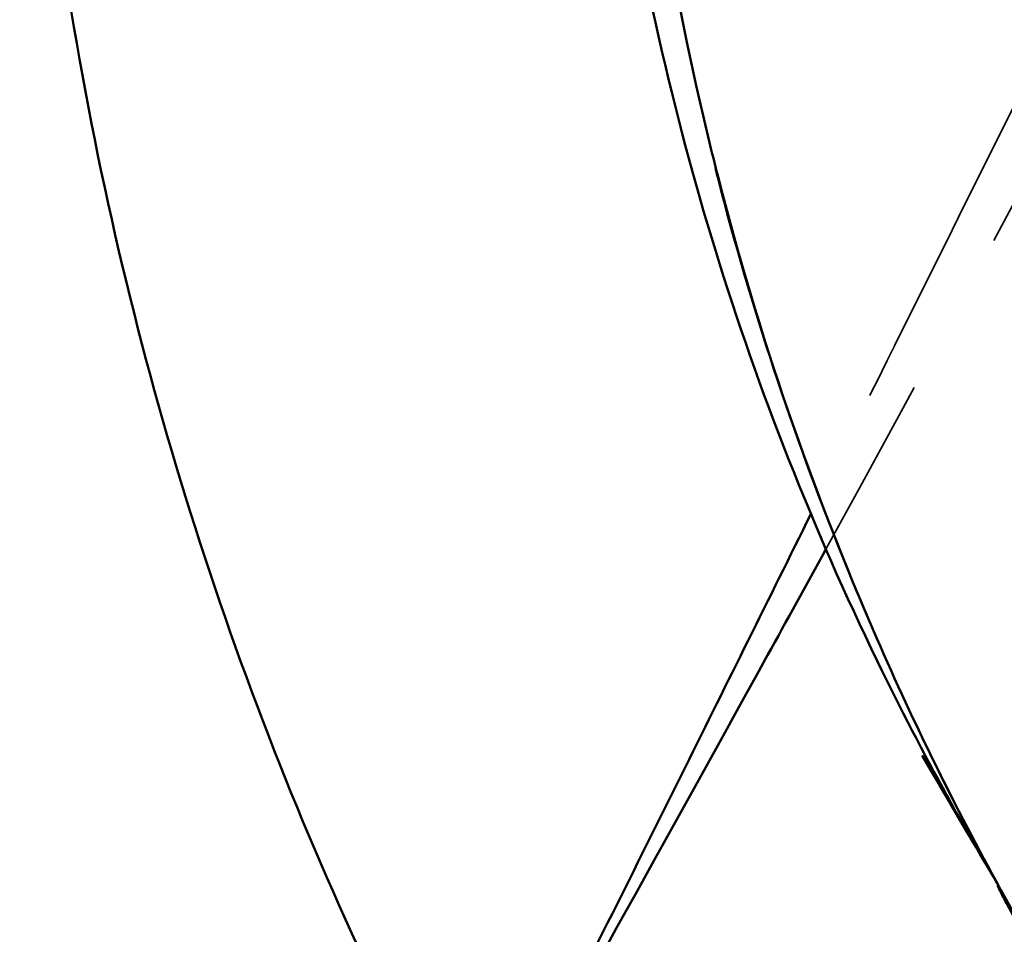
# Model space of a CAD drawing. Header units: millimetres. Extents: x 3367 to 6255, y 2001 to 4216.
# Tile 645 of 656: x 5928.59 to 5934.83, y 4038.32 to 4044.11. Entities that reach past the tile are written whole.
import ezdxf

# ---------------------------------------------------------------- set-up
doc = ezdxf.new("R2010")
doc.units = ezdxf.units.MM
doc.linetypes.add('DASHED', pattern=[0.2067, 0.1654, -0.0413])
for name, color, linetype, lineweight in [('Sichtbare Kanten(DIN)', 7, 'Continuous', 50), ('Sichtbare tangentiale Kanten(DIN)', 7, 'Continuous', 50), ('Verdeckte Kanten(DIN)', 7, 'DASHED', 35), ('Verdeckte tangentiale Kanten(DIN)', 7, 'DASHED', 35)]:
    doc.layers.add(name, color=color, linetype=linetype, lineweight=lineweight)

msp = doc.modelspace()

# ---------------------------------------------------------------- linework, layer by layer
at = {"layer": 'Sichtbare Kanten(DIN)'}
for points, knots in [([(5931.4734, 4036.7685), (5930.97525, 4037.67154), (5930.0875, 4039.57113), (5929.13491, 4042.64909), (5928.61389, 4045.92331), (5928.57268, 4049.30558), (5929.03448, 4052.68756), (5929.98969, 4055.95849), (5931.3966, 4059.01475), (5932.89904, 4061.32668), (5934.25492, 4062.99643), (5935.33157, 4064.14821), (5936.27437, 4065.03231), (5937.07642, 4065.70519), (5937.90861, 4066.4035), (5938.95452, 4067.28111), (5940.63035, 4068.68731), (5942.7244, 4070.44443), (5945.15197, 4072.4814), (5946.7418, 4073.81542), (5947.49435, 4074.44688)], [0, 0, 0, 0, 0.05969075, 0.12126995, 0.18429908, 0.24826112, 0.31262007, 0.37684162, 0.44041633, 0.50287969, 0.53358172, 0.56385571, 0.59367294, 0.60873865, 0.62437224, 0.65564067, 0.6869111, 0.74946884, 0.81205417, 0.86830051, 0.86830051, 0.86830051, 0.86830051]), ([(5934.74457, 4038.70195), (5934.74455, 4038.70197), (5934.74454, 4038.702), (5934.74446, 4038.70213), (5934.7444, 4038.70223), (5934.74385, 4038.70317), (5934.74335, 4038.704), (5934.74107, 4038.70785), (5934.73926, 4038.71092), (5934.72607, 4038.73324), (5934.71342, 4038.75472), (5934.66434, 4038.83856), (5934.61838, 4038.91784), (5934.53371, 4039.06739), (5934.49863, 4039.13008), (5934.31818, 4039.45746), (5934.16352, 4039.75459), (5933.61608, 4040.88213), (5933.26927, 4041.75869), (5932.45323, 4044.41088), (5932.18006, 4046.27754), (5932.20424, 4049.856), (5932.47403, 4051.61231), (5933.16568, 4053.9146), (5933.39744, 4054.5549), (5933.7467, 4055.3802), (5933.8373, 4055.58409), (5933.96226, 4055.85254), (5933.99385, 4055.91936), (5934.34627, 4056.65385), (5934.70319, 4057.29515), (5935.39121, 4058.38835), (5935.72059, 4058.85936), (5936.62856, 4060.05343), (5937.18818, 4060.67181), (5938.11111, 4061.61107), (5938.41666, 4061.88736), (5938.76593, 4062.19474), (5938.8754, 4062.28918), (5939.11907, 4062.49494), (5939.20589, 4062.56785), (5939.3429, 4062.68229), (5939.38211, 4062.715), (5939.46928, 4062.78761), (5939.51848, 4062.82854), (5939.60012, 4062.89645), (5939.6293, 4062.92072), (5939.71732, 4062.99394), (5939.77602, 4063.0428), (5940.01023, 4063.23782), (5940.18627, 4063.38461), (5940.50367, 4063.64941), (5940.65074, 4063.77216), (5940.86718, 4063.95279), (5940.94883, 4064.02092), (5941.05723, 4064.11137), (5941.09258, 4064.14086), (5941.15188, 4064.19034), (5941.16268, 4064.19936), (5941.21353, 4064.24178), (5941.26039, 4064.28088), (5941.42734, 4064.42018), (5941.57185, 4064.54075), (5942.14399, 4065.01816), (5942.63438, 4065.42748), (5943.78347, 4066.38719), (5944.46757, 4066.95886), (5945.92861, 4068.18068), (5946.7359, 4068.85616), (5948.59701, 4070.41455), (5949.67627, 4071.31887), (5950.82703, 4072.28368), (5950.89931, 4072.34429), (5950.99901, 4072.42788), (5951.02623, 4072.45071), (5951.06371, 4072.48213), (5951.07393, 4072.4907), (5951.08777, 4072.50231), (5951.09138, 4072.50533), (5951.0968, 4072.50987), (5951.0986, 4072.51139), (5951.10131, 4072.51366), (5951.10221, 4072.51441), (5951.10334, 4072.51536), (5951.10357, 4072.51555), (5951.10379, 4072.51574)], [0, 0, 0, 0, 0.0000224, 0.0000224, 0.0001122, 0.0001122, 0.00083, 0.00083, 0.0034027, 0.0034027, 0.0192064, 0.0192064, 0.0583012, 0.0583012, 0.0826626, 0.0826626, 0.1811318, 0.1811318, 0.4609809, 0.4609809, 1.0135986, 1.0135986, 1.5368972, 1.5368972, 1.744068, 1.744068, 1.8130003, 1.8130003, 1.8359724, 1.8359724, 2.0666143, 2.0666143, 2.2611459, 2.2611459, 2.6075543, 2.6075543, 2.921279, 2.921279, 3.0682474, 3.0682474, 3.1294377, 3.1294377, 3.1517538, 3.1517538, 3.1745913, 3.1745913, 3.1861785, 3.1861785, 3.2091506, 3.2091506, 3.2782722, 3.2782722, 3.3391039, 3.3391039, 3.3886718, 3.3886718, 3.429452, 3.429452, 3.4833837, 3.4833837, 3.5508186, 3.5508186, 3.6939329, 3.6939329, 4.0843462, 4.0843462, 4.5178163, 4.5178163, 4.9241192, 4.9241192, 5.3574257, 5.3574257, 5.3863736, 5.3863736, 5.3972282, 5.3972282, 5.4012986, 5.4012986, 5.4027344, 5.4027344, 5.4034522, 5.4034522, 5.4038111, 5.4038111, 5.4039009, 5.4039009, 5.4039009, 5.4039009]), ([(5933.00979, 4043.12544), (5932.97311, 4043.26911), (5932.9381, 4043.4132), (5932.90478, 4043.55764), (5932.56793, 4045.01787), (5932.40255, 4046.51568), (5932.41269, 4048.00969), (5932.41472, 4048.30915), (5932.42382, 4048.60846), (5932.43991, 4048.90732), (5932.48847, 4049.80918), (5932.60061, 4050.7067), (5932.7751, 4051.59219), (5932.8627, 4052.03675), (5932.96604, 4052.47825), (5933.08501, 4052.91554), (5933.20316, 4053.34978), (5933.33672, 4053.77986), (5933.48516, 4054.20468), (5933.78242, 4055.05547), (5934.13927, 4055.88531), (5934.55247, 4056.68629), (5934.69071, 4056.95427), (5934.83527, 4057.21902), (5934.98603, 4057.48018), (5935.28385, 4057.99608), (5935.60586, 4058.49794), (5935.95023, 4058.98362), (5936.08068, 4059.1676), (5936.21436, 4059.34928), (5936.35115, 4059.52853), (5936.48476, 4059.7036), (5936.62133, 4059.87634), (5936.76089, 4060.04669), (5936.87966, 4060.19165), (5937.0005, 4060.33479), (5937.12352, 4060.47616), (5937.29185, 4060.6696), (5937.46423, 4060.85974), (5937.64013, 4061.04638), (5937.74334, 4061.15589), (5937.84789, 4061.26434), (5937.95356, 4061.37155), (5938.15772, 4061.57869), (5938.36603, 4061.78115), (5938.57957, 4061.97841), (5938.66128, 4062.05389), (5938.74373, 4062.12858), (5938.82692, 4062.20242), (5938.90665, 4062.2732), (5938.98707, 4062.34319), (5939.06791, 4062.4127), (5939.14506, 4062.47904), (5939.22254, 4062.54488), (5939.30022, 4062.61058), (5939.4139, 4062.7067), (5939.52802, 4062.80252), (5939.64215, 4062.89814), (5939.71306, 4062.95754), (5939.78407, 4063.01696), (5939.85503, 4063.07639), (5940.19474, 4063.36083), (5940.53339, 4063.64533), (5940.87246, 4063.93005), (5940.9093, 4063.96098), (5940.94613, 4063.9919), (5940.98296, 4064.02283), (5941.3557, 4064.33578), (5941.72863, 4064.64858), (5942.10152, 4064.96139), (5942.10435, 4064.96376), (5942.10717, 4064.96613), (5942.11, 4064.9685), (5942.51701, 4065.30994), (5942.92399, 4065.65142), (5943.33095, 4065.99292), (5943.6754, 4066.28195), (5944.01985, 4066.57099), (5944.3643, 4066.86002), (5944.42951, 4066.91474), (5944.49472, 4066.96946), (5944.55993, 4067.02418), (5945.24578, 4067.59968), (5945.93166, 4068.17516), (5946.61753, 4068.75064), (5946.75073, 4068.8624), (5946.88392, 4068.97416), (5947.01712, 4069.08592), (5947.63474, 4069.60415), (5948.25235, 4070.12238), (5948.86997, 4070.64062), (5949.07111, 4070.8094), (5949.27226, 4070.97818), (5949.4734, 4071.14696)], [0.12243425, 0.12243425, 0.12243425, 0.12243425, 0.1335776, 0.1335776, 0.1335776, 0.24623133, 0.24623133, 0.24623133, 0.26881159, 0.26881159, 0.26881159, 0.33695222, 0.33695222, 0.33695222, 0.37116177, 0.37116177, 0.37116177, 0.40513257, 0.40513257, 0.40513257, 0.47316533, 0.47316533, 0.47316533, 0.49592611, 0.49592611, 0.49592611, 0.54088837, 0.54088837, 0.54088837, 0.55792063, 0.55792063, 0.55792063, 0.57455659, 0.57455659, 0.57455659, 0.58871324, 0.58871324, 0.58871324, 0.60808466, 0.60808466, 0.60808466, 0.61945019, 0.61945019, 0.61945019, 0.64141101, 0.64141101, 0.64141101, 0.64981467, 0.64981467, 0.64981467, 0.65786903, 0.65786903, 0.65786903, 0.665557, 0.665557, 0.665557, 0.67680584, 0.67680584, 0.67680584, 0.68379403, 0.68379403, 0.68379403, 0.71724534, 0.71724534, 0.71724534, 0.72087887, 0.72087887, 0.72087887, 0.75765136, 0.75765136, 0.75765136, 0.75792993, 0.75792993, 0.75792993, 0.79806763, 0.79806763, 0.79806763, 0.83203938, 0.83203938, 0.83203938, 0.83847084, 0.83847084, 0.83847084, 0.90611354, 0.90611354, 0.90611354, 0.91924989, 0.91924989, 0.91924989, 0.98016218, 0.98016218, 0.98016218, 1, 1, 1, 1]), ([(5933.6954, 4040.75547), (5933.57022, 4040.52746), (5933.44703, 4040.30363), (5932.58815, 4038.74765), (5931.96707, 4037.63069), (5931.48211, 4036.77021)], [4.38463875, 4.38463875, 4.38463875, 4.38463875, 4.49980816, 4.49980816, 5.20149249, 5.20149249, 5.20149249, 5.20149249]), ([(5934.78326, 4038.63516), (5934.78326, 4038.63516), (5934.78325, 4038.63516), (5934.7831, 4038.63544), (5934.78294, 4038.63572), (5934.78246, 4038.63657), (5934.78214, 4038.63714), (5934.77829, 4038.64395), (5934.77439, 4038.65087), (5934.74547, 4038.70197), (5933.75484, 4040.38472), (5934.7469, 4038.69927)], [0, 0, 0, 0, 0.000293, 0.000293, 0.062793, 0.062793, 0.1908262, 0.1908262, 1.5565138, 1.5565138, 9.6151998, 9.6151998, 9.6151998, 9.6151998]), ([(5934.80179, 4038.60168), (5934.80178, 4038.6017), (5934.80177, 4038.60172), (5934.80173, 4038.6018), (5934.80169, 4038.60186), (5934.80159, 4038.60205), (5934.80151, 4038.60218), (5934.80116, 4038.60282), (5934.80088, 4038.60333), (5934.80004, 4038.60485), (5934.79948, 4038.60587), (5934.79668, 4038.61096), (5934.79444, 4038.61502), (5934.78783, 4038.62703), (5934.78348, 4038.63497), (5934.75595, 4038.68516), (5934.73312, 4038.72719), (5934.68092, 4038.82409), (5934.65191, 4038.87859), (5934.46344, 4039.23658), (5934.34446, 4039.48389), (5934.34348, 4039.4859)], [0, 0, 0, 0, 0.0000543, 0.0000543, 0.0002354, 0.0002354, 0.0005976, 0.0005976, 0.0020463, 0.0020463, 0.0049437, 0.0049437, 0.0165334, 0.0165334, 0.0391737, 0.0391737, 0.1599219, 0.1599219, 0.3209203, 0.3209203, 1.25013, 1.25013, 1.25013, 1.25013]), ([(5934.76554, 4038.66603), (5934.74523, 4038.70126), (5934.71075, 4038.76153), (5934.71075, 4038.76153), (5934.30965, 4039.44213), (5934.7469, 4038.69927)], [0, 0, 0, 0, 0.8250083, 0.8250083, 4.3768601, 4.3768601, 4.3768601, 4.3768601]), ([(5934.79645, 4038.61145), (5934.79565, 4038.61278), (5934.79253, 4038.61787), (5934.78605, 4038.62704), (5934.78186, 4038.6286), (5934.79273, 4038.60289), (5934.8254, 4038.54109), (5934.88258, 4038.43467), (5934.94876, 4038.30115), (5935.00134, 4038.17935), (5935.03278, 4038.09932), (5935.05557, 4038.03766), (5935.08315, 4037.95632), (5935.11716, 4037.84522), (5935.15761, 4037.69212), (5935.20039, 4037.48483), (5935.24513, 4037.18289), (5935.27026, 4036.7672), (5935.23519, 4036.25153), (5935.15655, 4035.85104), (5935.07093, 4035.55574), (5934.99666, 4035.347), (5934.9275, 4035.18422), (5934.87369, 4035.07182), (5934.84303, 4035.01174), (5934.82778, 4034.98298), (5934.82239, 4034.97293)], [0.01621928, 0.01621928, 0.01621928, 0.01621928, 0.02542923, 0.05307523, 0.11425144, 0.1820033, 0.25480814, 0.33113479, 0.4094372, 0.44884224, 0.46852259, 0.48815566, 0.50771999, 0.5271866, 0.56573115, 0.60361538, 0.64084479, 0.71380955, 0.78557163, 0.85701979, 0.89274905, 0.92848659, 0.96423574, 0.98211584, 0.99403861, 1, 1, 1, 1]), ([(5934.80221, 4038.60143), (5934.80262, 4038.60072), (5934.80296, 4038.60012), (5934.80318, 4038.59973), (5934.80318, 4038.59972)], [0.0018940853, 0.0018940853, 0.0018940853, 0.0018940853, 0.0044561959, 0.0045248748, 0.0045248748, 0.0045248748, 0.0045248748]), ([(5971.00416, 3912.07985), (5971.23988, 3912.40778), (5971.47864, 3912.73482), (5971.9948, 3913.46897), (5972.24131, 3913.8306), (5972.97246, 3914.93112), (5973.44829, 3915.68785), (5974.77453, 3917.91161), (5975.58446, 3919.42559), (5976.82988, 3922.04538), (5977.30127, 3923.12717), (5978.30392, 3925.64645), (5978.8232, 3927.12748), (5979.87533, 3930.62672), (5980.36054, 3932.66247), (5981.9556, 3941.68178), (5981.6472, 3948.05709), (5980.34496, 3955.34366), (5979.46061, 3959.39356), (5974.62425, 3971.73877), (5972.03768, 3977.195), (5964.1013, 3992.4481), (5957.89015, 4002.33944), (5945.34104, 4021.63595), (5938.73255, 4031.46301), (5934.80355, 4038.5986)], [-15.0360956, -15.0360956, -15.0360956, -15.0360956, -14.8176802, -14.8176802, -14.608848, -14.608848, -14.1788856, -14.1788856, -13.3416681, -13.3416681, -12.7632971, -12.7632971, -12.0088953, -12.0088953, -11.0065679, -11.0065679, -7.6096018, -7.6096018, -6.0846558, -6.0846558, -4.8908396, -4.8908396, -2.443737, -2.443737, -0.0000353, -0.0000353, -0.0000353, -0.0000353])]:
    msp.add_open_spline(points, degree=3, knots=knots, dxfattribs=at)
for points in [[(5934.01858, 4040.19026), (5933.60375, 4041.13964), (5933.26639, 4042.12053), (5933.00979, 4043.12544)], [(5934.80072, 4038.60398), (5934.51605, 4039.12001), (5934.25504, 4039.64909), (5934.01858, 4040.19026)], [(5934.79148, 4038.62074), (5934.79473, 4038.61486), (5934.79765, 4038.60956), (5934.80031, 4038.60475)], [(5934.80075, 4038.60397), (5934.80042, 4038.60458), (5934.8001, 4038.60514), (5934.7998, 4038.60568)]]:
    msp.add_open_spline(points, degree=3, dxfattribs=at)
at = {"layer": 'Sichtbare tangentiale Kanten(DIN)'}
for points, knots in [([(5933.60065, 4040.97884), (5933.33552, 4040.44528), (5933.07054, 4039.91151), (5932.80556, 4039.37748), (5932.51446, 4038.79082), (5932.22237, 4038.20431), (5931.92459, 4037.6275), (5931.78013, 4037.34767), (5931.63424, 4037.07016), (5931.48708, 4036.79402)], [0.88522879, 0.88522879, 0.88522879, 0.88522879, 0.92857461, 0.92857461, 0.92857461, 0.97619154, 0.97619154, 0.97619154, 0.99929236, 0.99929236, 0.99929236, 0.99929236]), ([(5934.7819, 4038.63757), (5934.77903, 4038.64256), (5934.77264, 4038.65366), (5934.76583, 4038.6654), (5934.76243, 4038.6715), (5934.76188, 4038.6725)], [0.037044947, 0.037044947, 0.037044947, 0.037044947, 0.04463729, 0.053569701, 0.055378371, 0.055378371, 0.055378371, 0.055378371]), ([(5934.76563, 4038.6661), (5934.76646, 4038.66467), (5934.76871, 4038.66079), (5934.77077, 4038.65713), (5934.77202, 4038.65491)], [0.271864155, 0.271864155, 0.271864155, 0.271864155, 0.28571521, 0.310247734, 0.310247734, 0.310247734, 0.310247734]), ([(5934.80075, 4038.60397), (5934.80146, 4038.60269), (5934.80182, 4038.60208), (5934.80214, 4038.60154), (5934.80221, 4038.60143)], [0.0000000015, 0.0000000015, 0.0000000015, 0.0000000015, 0.0014853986, 0.0018940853, 0.0018940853, 0.0018940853, 0.0018940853])]:
    msp.add_open_spline(points, degree=3, knots=knots, dxfattribs=at)
msp.add_open_spline([(5934.80265, 4038.60049), (5934.80202, 4038.60165), (5934.80139, 4038.60281), (5934.80075, 4038.60397)], degree=3, dxfattribs=at)
at = {"layer": 'Verdeckte Kanten(DIN)', "ltscale": 25.620649}
msp.add_open_spline([(5948.3875, 4070.2367), (5945.5828, 4064.60785), (5942.93386, 4058.98732), (5938.74624, 4050.3849), (5937.15129, 4047.21437), (5934.95318, 4043.06295), (5934.30266, 4041.86152), (5933.6954, 4040.75547)], degree=3, knots=[0.4156601, 0.4156601, 0.4156601, 0.4156601, 2.5266047, 2.5266047, 3.8259569, 3.8259569, 4.3846388, 4.3846388, 4.3846388, 4.3846388], dxfattribs=at)
at = {"layer": 'Verdeckte Kanten(DIN)', "ltscale": 21.059542}
msp.add_open_spline([(5934.77526, 4038.64829), (5934.74971, 4038.69318), (5934.69052, 4038.79632), (5934.60224, 4038.95262), (5934.55959, 4039.02879), (5934.54691, 4039.05157), (5934.54625, 4039.05276), (5934.54625, 4039.05276), (5934.58806, 4038.97672), (5934.68685, 4038.80478), (5934.70965, 4038.76541), (5934.7347, 4038.72252), (5934.73858, 4038.71589), (5934.74334, 4038.70778), (5934.74428, 4038.70616), (5934.74546, 4038.70415), (5934.7457, 4038.70375), (5934.74605, 4038.70315), (5934.74617, 4038.70295), (5934.74628, 4038.70275)], degree=3, knots=[0, 0, 0, 0, 1.2500855, 1.2500855, 1.7188373, 1.7188373, 1.7656869, 1.7656869, 2.071612, 2.071612, 2.1550225, 2.1550225, 2.1706475, 2.1706475, 2.1745538, 2.1745538, 2.1755304, 2.1755304, 2.1760186, 2.1760186, 2.1760186, 2.1760186], dxfattribs=at)
at = {"layer": 'Verdeckte Kanten(DIN)', "ltscale": 28.233253}
msp.add_open_spline([(5934.7465, 4038.69906), (5934.74688, 4038.69841), (5934.74859, 4038.69542), (5934.75435, 4038.68555), (5934.7607, 4038.67452), (5934.76431, 4038.66836), (5934.76563, 4038.6661)], degree=3, knots=[0.16619577, 0.16619577, 0.16619577, 0.16619577, 0.1785725, 0.21428674, 0.2500012, 0.27186415, 0.27186415, 0.27186415, 0.27186415], dxfattribs=at)
at = {"layer": 'Verdeckte Kanten(DIN)', "ltscale": 24.121111}
msp.add_open_spline([(5934.79864, 4038.60763), (5934.77244, 4038.65498), (5934.78561, 4038.63117), (5934.79261, 4038.61863)], degree=3, dxfattribs=at)
at = {"layer": 'Verdeckte Kanten(DIN)', "ltscale": 0.353305}
msp.add_open_spline([(5934.77433, 4038.6519), (5934.78089, 4038.63995), (5934.78655, 4038.62967), (5934.79148, 4038.62074)], degree=3, dxfattribs=at)
at = {"layer": 'Verdeckte Kanten(DIN)', "ltscale": 0.043659}
msp.add_open_spline([(5934.7744, 4038.65194), (5934.78317, 4038.63593), (5934.79195, 4038.61995), (5934.80076, 4038.60398)], degree=3, dxfattribs=at)
at = {"layer": 'Verdeckte Kanten(DIN)', "ltscale": 10.262442}
msp.add_open_spline([(5934.80318, 4038.59972), (5934.80355, 4038.59909), (5934.80369, 4038.59899), (5934.80065, 4038.60452), (5934.7932, 4038.61782), (5934.78628, 4038.62995), (5934.78241, 4038.63668), (5934.7819, 4038.63757)], degree=3, knots=[0.004524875, 0.004524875, 0.004524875, 0.004524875, 0.008915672, 0.017840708, 0.026770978, 0.035703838, 0.037044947, 0.037044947, 0.037044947, 0.037044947], dxfattribs=at)
at = {"layer": 'Verdeckte Kanten(DIN)', "ltscale": 24.121101}
msp.add_open_spline([(5934.79259, 4038.61861), (5934.79314, 4038.61761), (5934.79468, 4038.61484), (5934.79672, 4038.61116), (5934.79803, 4038.60873), (5934.79863, 4038.60766), (5934.79865, 4038.60763)], degree=3, knots=[0.53616478, 0.53616478, 0.53616478, 0.53616478, 0.57143009, 0.64285876, 0.71428743, 0.71672051, 0.71672051, 0.71672051, 0.71672051], dxfattribs=at)
at = {"layer": 'Verdeckte Kanten(DIN)', "ltscale": 1.347451}
msp.add_open_spline([(5934.7998, 4038.60568), (5934.79933, 4038.60652), (5934.79824, 4038.60843), (5934.79711, 4038.61034), (5934.79645, 4038.61145)], degree=3, knots=[0.00329155, 0.00329155, 0.00329155, 0.00329155, 0.008476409, 0.016219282, 0.016219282, 0.016219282, 0.016219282], dxfattribs=at)
at = {"layer": 'Verdeckte tangentiale Kanten(DIN)', "ltscale": 26.549259}
msp.add_open_spline([(5948.29169, 4070.15897), (5947.99548, 4069.57967), (5947.69948, 4069.0001), (5947.40369, 4068.42026), (5947.37541, 4068.36483), (5947.34714, 4068.30939), (5947.31887, 4068.25395), (5946.45561, 4066.56127), (5945.59395, 4064.86629), (5944.73293, 4063.16948), (5944.70944, 4063.12318), (5944.68595, 4063.07689), (5944.66246, 4063.03059), (5944.24141, 4062.20064), (5943.82104, 4061.37), (5943.40098, 4060.5389), (5942.95746, 4059.66139), (5942.51416, 4058.78345), (5942.07106, 4057.90509), (5942.05233, 4057.86796), (5942.0336, 4057.83083), (5942.01487, 4057.79369), (5941.14748, 4056.07405), (5940.28177, 4054.35251), (5939.41715, 4052.6288), (5939.40315, 4052.60089), (5939.38915, 4052.57299), (5939.37515, 4052.54508), (5938.93587, 4051.66926), (5938.49683, 4050.79291), (5938.05798, 4049.91624), (5937.62843, 4049.05814), (5937.19908, 4048.19972), (5936.77014, 4047.34093), (5936.76084, 4047.32232), (5936.75155, 4047.30371), (5936.74225, 4047.2851), (5936.30402, 4046.40765), (5935.86631, 4045.52978), (5935.42871, 4044.65147), (5934.99579, 4043.78258), (5934.5629, 4042.91329), (5934.13021, 4042.04381), (5934.12554, 4042.03442), (5934.12087, 4042.02504), (5934.1162, 4042.01566), (5933.94426, 4041.67012), (5933.77242, 4041.32452), (5933.60065, 4040.97884)], degree=3, knots=[0.09066106, 0.09066106, 0.09066106, 0.09066106, 0.13830315, 0.13830315, 0.13830315, 0.14285761, 0.14285761, 0.14285761, 0.28192095, 0.28192095, 0.28192095, 0.28571504, 0.28571504, 0.28571504, 0.3537277, 0.3537277, 0.3537277, 0.42553762, 0.42553762, 0.42553762, 0.42857311, 0.42857311, 0.42857311, 0.56915429, 0.56915429, 0.56915429, 0.57143023, 0.57143023, 0.57143023, 0.64285731, 0.64285731, 0.64285731, 0.71277073, 0.71277073, 0.71277073, 0.71428596, 0.71428596, 0.71428596, 0.78571695, 0.78571695, 0.78571695, 0.85638322, 0.85638322, 0.85638322, 0.85714589, 0.85714589, 0.85714589, 0.88522879, 0.88522879, 0.88522879, 0.88522879], dxfattribs=at)
at = {"layer": 'Verdeckte tangentiale Kanten(DIN)', "ltscale": 29.298096}
msp.add_open_spline([(5941.3505, 4064.31835), (5941.34432, 4064.31316), (5941.33815, 4064.30797), (5941.33198, 4064.30278), (5941.2784, 4064.25771), (5941.22481, 4064.21264), (5941.17124, 4064.16759), (5941.04382, 4064.06041), (5940.91623, 4063.95309), (5940.78885, 4063.84591), (5940.70934, 4063.779), (5940.6299, 4063.71215), (5940.55035, 4063.64521), (5940.44904, 4063.55994), (5940.34804, 4063.47496), (5940.24671, 4063.38974), (5940.14083, 4063.30071), (5940.03459, 4063.21141), (5939.92874, 4063.1225), (5939.85201, 4063.05805), (5939.77529, 4062.99365), (5939.69855, 4062.92926), (5939.67216, 4062.90712), (5939.64576, 4062.88498), (5939.61936, 4062.86283), (5939.51761, 4062.77745), (5939.41585, 4062.69201), (5939.31518, 4062.60682), (5939.2704, 4062.56893), (5939.22578, 4062.53103), (5939.18149, 4062.49322), (5939.13282, 4062.45168), (5939.08456, 4062.41024), (5939.03663, 4062.36879), (5938.95135, 4062.29502), (5938.86735, 4062.22138), (5938.78379, 4062.14672), (5938.76408, 4062.12911), (5938.7444, 4062.11145), (5938.72475, 4062.09373), (5938.5798, 4061.96303), (5938.43626, 4061.82901), (5938.29434, 4061.6923), (5938.1286, 4061.53264), (5937.96496, 4061.36929), (5937.80378, 4061.20264), (5937.68568, 4061.08053), (5937.56888, 4060.95662), (5937.45352, 4060.83097), (5937.41329, 4060.78715), (5937.37324, 4060.74312), (5937.33335, 4060.69886), (5937.17967, 4060.52835), (5937.02857, 4060.3546), (5936.88014, 4060.17754), (5936.80717, 4060.09049), (5936.73486, 4060.00266), (5936.66321, 4059.91404), (5936.44428, 4059.64325), (5936.23146, 4059.36498), (5936.02553, 4059.07975), (5935.75422, 4058.70399), (5935.49473, 4058.31602), (5935.24815, 4057.91621), (5935.24723, 4057.91472), (5935.24631, 4057.91323), (5935.24539, 4057.91174), (5934.81607, 4057.21521), (5934.42602, 4056.48272), (5934.0825, 4055.7199), (5934.03296, 4055.60989), (5933.98439, 4055.49926), (5933.9368, 4055.38801), (5933.65608, 4054.73172), (5933.4098, 4054.05426), (5933.20188, 4053.35992), (5933.13234, 4053.12768), (5933.06707, 4052.89355), (5933.00621, 4052.65782), (5932.76481, 4051.72294), (5932.59232, 4050.76194), (5932.49471, 4049.78991), (5932.48872, 4049.73021), (5932.48301, 4049.67047), (5932.47758, 4049.6107), (5932.43899, 4049.18586), (5932.41473, 4048.75921), (5932.4049, 4048.33195), (5932.39365, 4047.84323), (5932.40127, 4047.35371), (5932.42756, 4046.8658), (5932.44722, 4046.50096), (5932.47731, 4046.13689), (5932.51778, 4045.7745), (5932.56515, 4045.35031), (5932.62673, 4044.92843), (5932.70198, 4044.51016), (5932.73435, 4044.33024), (5932.76925, 4044.15098), (5932.80664, 4043.9725), (5932.85634, 4043.73522), (5932.91042, 4043.49939), (5932.96881, 4043.2651), (5933.07122, 4042.85416), (5933.18688, 4042.44795), (5933.31531, 4042.04729), (5933.44393, 4041.64603), (5933.58526, 4041.25058), (5933.73853, 4040.86176), (5933.89245, 4040.4713), (5934.05841, 4040.08769), (5934.23506, 4039.71239), (5934.27793, 4039.62132), (5934.32142, 4039.53073), (5934.3656, 4039.44053), (5934.41286, 4039.34402), (5934.46077, 4039.24822), (5934.50944, 4039.15287), (5934.59548, 4038.9843), (5934.68388, 4038.81714), (5934.7744, 4038.65194)], degree=3, knots=[0.31351436, 0.31351436, 0.31351436, 0.31351436, 0.31410985, 0.31410985, 0.31410985, 0.31927993, 0.31927993, 0.31927993, 0.33157762, 0.33157762, 0.33157762, 0.33925421, 0.33925421, 0.33925421, 0.34903158, 0.34903158, 0.34903158, 0.3592469, 0.3592469, 0.3592469, 0.36665157, 0.36665157, 0.36665157, 0.36919836, 0.36919836, 0.36919836, 0.37901535, 0.37901535, 0.37901535, 0.38338124, 0.38338124, 0.38338124, 0.38817927, 0.38817927, 0.38817927, 0.39671813, 0.39671813, 0.39671813, 0.39873227, 0.39873227, 0.39873227, 0.41358856, 0.41358856, 0.41358856, 0.4309392, 0.4309392, 0.4309392, 0.44365121, 0.44365121, 0.44365121, 0.44808423, 0.44808423, 0.44808423, 0.46516257, 0.46516257, 0.46516257, 0.47355891, 0.47355891, 0.47355891, 0.4992145, 0.4992145, 0.4992145, 0.53301368, 0.53301368, 0.53301368, 0.53313974, 0.53313974, 0.53313974, 0.59200978, 0.59200978, 0.59200978, 0.60049941, 0.60049941, 0.60049941, 0.65058318, 0.65058318, 0.65058318, 0.66733549, 0.66733549, 0.66733549, 0.73377517, 0.73377517, 0.73377517, 0.73785566, 0.73785566, 0.73785566, 0.76685733, 0.76685733, 0.76685733, 0.80003014, 0.80003014, 0.80003014, 0.8248359, 0.8248359, 0.8248359, 0.85387112, 0.85387112, 0.85387112, 0.8663606, 0.8663606, 0.8663606, 0.88296414, 0.88296414, 0.88296414, 0.91208723, 0.91208723, 0.91208723, 0.9412533, 0.9412533, 0.9412533, 0.97054236, 0.97054236, 0.97054236, 0.97765036, 0.97765036, 0.97765036, 0.9852547, 0.9852547, 0.9852547, 0.99869769, 0.99869769, 0.99869769, 0.99869769], dxfattribs=at)
at = {"layer": 'Verdeckte tangentiale Kanten(DIN)', "ltscale": 29.609007}
msp.add_open_spline([(5934.76188, 4038.6725), (5934.75695, 4038.68142), (5934.74927, 4038.69656), (5934.7448, 4038.70617), (5934.74305, 4038.70633), (5934.74327, 4038.70351), (5934.74491, 4038.70169), (5934.74579, 4038.70028), (5934.7465, 4038.69906)], degree=3, knots=[0.05537837, 0.05537837, 0.05537837, 0.05537837, 0.07142928, 0.08928795, 0.10714586, 0.12500063, 0.14285639, 0.16619577, 0.16619577, 0.16619577, 0.16619577], dxfattribs=at)
at = {"layer": 'Verdeckte tangentiale Kanten(DIN)', "ltscale": 25.869503}
msp.add_open_spline([(5934.77202, 4038.65491), (5934.77259, 4038.6539), (5934.77494, 4038.64977), (5934.7804, 4038.64053), (5934.78617, 4038.63003), (5934.79017, 4038.62295), (5934.79202, 4038.61964), (5934.79259, 4038.61861)], degree=3, knots=[0.31024773, 0.31024773, 0.31024773, 0.31024773, 0.32142985, 0.35714406, 0.42857277, 0.50000142, 0.53616478, 0.53616478, 0.53616478, 0.53616478], dxfattribs=at)
at = {"layer": 'Verdeckte tangentiale Kanten(DIN)', "ltscale": 25.229565}
msp.add_open_spline([(5934.79865, 4038.60763), (5934.79921, 4038.60664), (5934.80024, 4038.6049), (5934.80187, 4038.60107), (5934.80249, 4038.60217), (5934.80338, 4038.59577), (5934.80342, 4038.59884)], degree=3, knots=[0.71672051, 0.71672051, 0.71672051, 0.71672051, 0.78571608, 0.85714483, 0.95238161, 1, 1, 1, 1], dxfattribs=at)
at = {"layer": 'Verdeckte tangentiale Kanten(DIN)', "ltscale": 0.063919}
msp.add_open_spline([(5934.84222, 4038.52815), (5934.82902, 4038.5523), (5934.81583, 4038.57642), (5934.80265, 4038.60049)], degree=3, dxfattribs=at)

doc.saveas('drawing.dxf')
